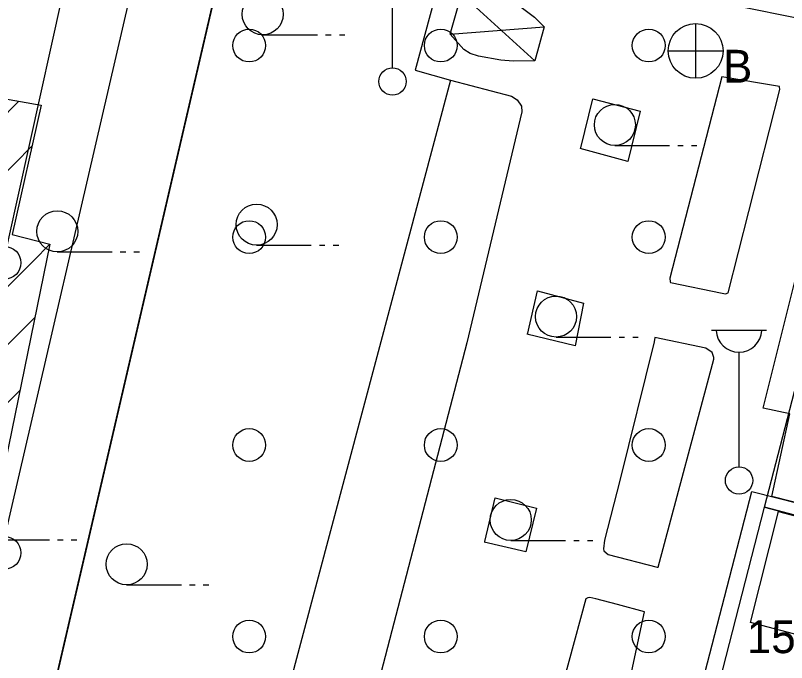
# Model space of a CAD drawing. Extents: x 419101 to 420177, y 4451541 to 4452254.
# Drawn here: x 419694.04 to 419722.22, y 4451935.34 to 4451959 of the extents above; entities that cross this region are included whole.
import ezdxf

# ---------------------------------------------------------------- set-up
doc = ezdxf.new("R2010")
doc.units = 0
for name, color, linetype in [('2_KADASTRO', 7, 'Continuous'), ('3_HALİHAZIR', 7, 'Continuous'), ('Level 10', 7, 'Continuous'), ('Level 20', 7, 'Continuous'), ('Level 46', 7, 'Continuous'), ('Level 57', 7, 'Continuous')]:
    doc.layers.add(name, color=color, linetype=linetype)

msp = doc.modelspace()

# ---------------------------------------------------------------- linework, layer by layer
at = {"layer": '2_KADASTRO'}
for points in [[(419621.193, 4451949.157), (419634.331, 4452007.12), (419634.362, 4452007.254), (419700.896, 4452017.498), (419711.084, 4452019.067), (419700.128, 4451968.364), (419703.203, 4451967.824), (419695.419, 4451934.291), (419680.246, 4451937.33)], [(419721.41, 4451941.02), (419724.69, 4451953.66), (419739.69, 4451949.62), (419743.48, 4451948.66), (419742.486, 4451944.786), (419742.03, 4451943.01), (419740.38, 4451936.04), (419736.09, 4451937.15), (419730.324, 4451938.67)], [(419716.29, 4451921.04), (419721.41, 4451941.02), (419730.324, 4451938.67), (419725.31, 4451919.14)]]:
    msp.add_lwpolyline(points, close=True, dxfattribs=at)
at = {"layer": '3_HALİHAZIR'}
for p, q in [((419707.821, 4451957.081), (419707.821, 4451961.274)), ((419710.347, 4451959.772), (419713.015, 4451957.335)), ((419709.93, 4451958.307), (419713.361, 4451958.581)), ((419718.897, 4451958.7), (419718.897, 4451956.7)), ((419703.077, 4451958.287), (419705.077, 4451958.287)), ((419705.377, 4451958.287), (419705.577, 4451958.287)), ((419705.877, 4451958.287), (419706.077, 4451958.287)), ((419717.897, 4451957.7), (419719.897, 4451957.7)), ((419688.567, 4451950.261), (419694.166, 4451955.86)), ((419690.573, 4451950.146), (419694.645, 4451954.219)), ((419715.945, 4451954.244), (419717.945, 4451954.244)), ((419718.245, 4451954.244), (419718.445, 4451954.244)), ((419718.745, 4451954.244), (419718.945, 4451954.244)), ((419694.703, 4451950.033), (419695.301, 4451950.631)), ((419695.57, 4451950.355), (419697.57, 4451950.355)), ((419697.87, 4451950.355), (419698.07, 4451950.355)), ((419698.37, 4451950.355), (419698.57, 4451950.355)), ((419702.853, 4451950.6), (419704.853, 4451950.6)), ((419705.153, 4451950.6), (419705.353, 4451950.6)), ((419705.653, 4451950.6), (419705.853, 4451950.6)), ((419682.2, 4451937.53), (419694.703, 4451950.033)), ((419691.185, 4451944.394), (419694.749, 4451947.958)), ((419719.482, 4451947.497), (419721.482, 4451947.497)), ((419713.797, 4451947.241), (419715.797, 4451947.241)), ((419716.097, 4451947.241), (419716.297, 4451947.241)), ((419716.597, 4451947.241), (419716.797, 4451947.241)), ((419720.482, 4451942.497), (419720.482, 4451946.69)), ((419686.814, 4451937.902), (419694.197, 4451945.285)), ((419693.283, 4451939.827), (419695.283, 4451939.827)), ((419695.583, 4451939.827), (419695.783, 4451939.827)), ((419696.083, 4451939.827), (419696.283, 4451939.827)), ((419712.141, 4451939.806), (419714.141, 4451939.806)), ((419714.441, 4451939.806), (419714.641, 4451939.806)), ((419714.941, 4451939.806), (419715.141, 4451939.806)), ((419698.105, 4451938.186), (419700.105, 4451938.186)), ((419700.405, 4451938.186), (419700.605, 4451938.186)), ((419700.905, 4451938.186), (419701.105, 4451938.186))]:
    msp.add_line(p, q, dxfattribs=at)
for points in [[(419718.882, 4451991.662), (419715.975, 4451979.877), (419714.689, 4451980.16), (419712.742, 4451972.393), (419713.951, 4451972.047), (419711.923, 4451964.383), (419710.728, 4451964.696), (419708.642, 4451956.996), (419709.944, 4451956.632), (419701.817, 4451926.108)], [(419721.37, 4451963.818), (419720.392, 4451959.725), (419720.384, 4451959.541), (419720.456, 4451959.339), (419720.54, 4451959.326), (419722.598, 4451958.904), (419722.722, 4451958.936), (419722.728, 4451958.959), (419725.917, 4451971.309)], [(419675.94, 4451959.438), (419681.068, 4451958.342), (419681.3, 4451959.53), (419690.424, 4451957.851), (419690.232, 4451956.551), (419694.982, 4451955.717), (419693.92, 4451950.99), (419695.302, 4451950.637), (419693.431, 4451941.573), (419692.157, 4451941.834), (419691.27, 4451937.079), (419686.368, 4451937.985), (419686.244, 4451936.749), (419677.233, 4451938.49), (419677.423, 4451939.746), (419675.734, 4451940.078)], [(419709.944, 4451956.632), (419712.165, 4451956.046), (419712.381, 4451955.914), (419712.537, 4451955.675), (419712.542, 4451955.476), (419710.532, 4451947.036), (419707.636, 4451935.898), (419705.232, 4451926.657), (419705.025, 4451925.484)], [(419719.854, 4451956.751), (419717.951, 4451949.393), (419717.964, 4451949.26), (419717.982, 4451949.236)], [(419717.982, 4451949.236), (419719.861, 4451948.841), (419719.993, 4451948.825), (419720.088, 4451948.854), (419721.976, 4451956.293), (419721.965, 4451956.383), (419721.961, 4451956.398), (419719.854, 4451956.751)], [(419714.698, 4451954.151), (419715.139, 4451955.942), (419716.869, 4451955.501), (419716.422, 4451953.663), (419714.674, 4451954.128)], [(419712.757, 4451947.337), (419713.113, 4451948.925), (419714.801, 4451948.486), (419714.801, 4451948.486), (419714.489, 4451946.916), (419712.729, 4451947.348)], [(419717.384, 4451947.069), (419716.132, 4451941.999), (419715.561, 4451939.816), (419715.529, 4451939.506), (419715.54, 4451939.43), (419715.7, 4451939.3), (419717.49, 4451938.833), (419717.533, 4451938.826), (419717.533, 4451938.826)], [(419717.533, 4451938.826), (419719.564, 4451946.433), (419719.562, 4451946.495), (419719.499, 4451946.682), (419719.274, 4451946.834), (419717.409, 4451947.228), (419717.384, 4451947.069)], [(419711.195, 4451939.765), (419711.571, 4451941.366), (419713.086, 4451940.987), (419712.692, 4451939.392), (419711.17, 4451939.747)], [(419717.028, 4451937.203), (419716.047, 4451937.464), (419715.252, 4451937.674), (419715.036, 4451937.717), (419714.961, 4451937.715), (419714.883, 4451937.671), (419713.638, 4451933.098), (419713.627, 4451932.72), (419713.604, 4451932.404), (419712.963, 4451928.792), (419712.918, 4451928.529), (419712.924, 4451928.435), (419712.976, 4451928.319), (419714.385, 4451927.992), (419715.032, 4451927.878)], [(419715.032, 4451927.878), (419717.028, 4451937.203)]]:
    msp.add_lwpolyline(points, dxfattribs=at)
for points in [[(419709.93, 4451958.307), (419710.347, 4451959.772), (419711.093, 4451959.781), (419711.511, 4451959.711), (419711.865, 4451959.601), (419712.467, 4451959.334), (419713.012, 4451958.932), (419713.361, 4451958.581), (419713.015, 4451957.335), (419712.226, 4451957.323), (419711.779, 4451957.366), (419710.958, 4451957.502), (419710.656, 4451957.609), (419710.421, 4451957.747)], [(419739.162, 4451949.868), (419736.016, 4451937.223), (419729.776, 4451938.893), (419729.514, 4451937.911), (419726.733, 4451938.699), (419727.057, 4451940.049), (419721.678, 4451941.413), (419722.336, 4451944.432), (419721.37, 4451944.639), (419722.83, 4451950.489), (419723.901, 4451950.212), (419724.891, 4451953.618), (419730.249, 4451952.241), (419733.002, 4451951.473), (419738.528, 4451950.065)], [(419726.25, 4451923.894), (419725.017, 4451918.268), (419720.215, 4451919.107), (419720.308, 4451919.651), (419715.635, 4451920.643), (419716.51, 4451924.455), (419716.004, 4451924.556), (419717.299, 4451929.665), (419718.399, 4451929.388), (419718.812, 4451931.347), (419718.335, 4451931.476), (419720.945, 4451941.598), (419727.057, 4451940.049), (419726.932, 4451939.548), (419726.733, 4451938.699), (419729.514, 4451937.911), (419728.783, 4451934.315), (419727.631, 4451929.378), (419726.745, 4451929.567), (419725.655, 4451924.656), (419726.356, 4451924.531)], [(419720.906, 4451936.812), (419721.926, 4451940.865), (419726.932, 4451939.548), (419725.976, 4451935.469)]]:
    msp.add_lwpolyline(points, close=True, dxfattribs=at)
for centre, radius in [((419703.077, 4451959.037), 0.75), ((419718.897, 4451957.7), 1), ((419707.821, 4451956.581), 0.5), ((419715.945, 4451954.994), 0.75), ((419702.853, 4451951.35), 0.75), ((419695.57, 4451951.105), 0.75), ((419713.797, 4451947.991), 0.75), ((419720.482, 4451941.997), 0.5), ((419712.141, 4451940.556), 0.75), ((419698.105, 4451938.936), 0.75)]:
    msp.add_circle(centre, radius, dxfattribs=at)
msp.add_arc((419720.482, 4451947.527), 0.837, 183.298, 356.9072, dxfattribs=at)
at = {"layer": 'Level 10'}
msp.add_line((419689.726, 4451932.484), (419698.044, 4451970.032), dxfattribs=at)
at = {"layer": 'Level 20'}
msp.add_line((419693.2, 4451938), (419700.193, 4451968.129), dxfattribs=at)
at = {"layer": 'Level 46'}
for centre in [(419702.583, 4451957.895), (419709.583, 4451957.895), (419717.183, 4451957.895), (419702.583, 4451950.895), (419709.583, 4451950.895), (419717.183, 4451950.895), (419693.638, 4451949.954), (419702.583, 4451943.295), (419709.583, 4451943.295), (419717.183, 4451943.295), (419693.638, 4451939.354), (419702.583, 4451936.295), (419709.583, 4451936.295), (419717.183, 4451936.295)]:
    msp.add_circle(centre, 0.6, dxfattribs=at)
at = {"layer": 'Level 57'}
msp.add_line((419695.465, 4451934.488), (419703.203, 4451967.824), dxfattribs=at)

# ---------------------------------------------------------------- texts
at = {"layer": '3_HALİHAZIR'}
for s, p in [('B', (419719.897, 4451956.539)), ('158.33', (419720.767, 4451935.689))]:
    msp.add_text(s, height=1.2, dxfattribs=at).set_placement(p)

doc.saveas('drawing.dxf')
